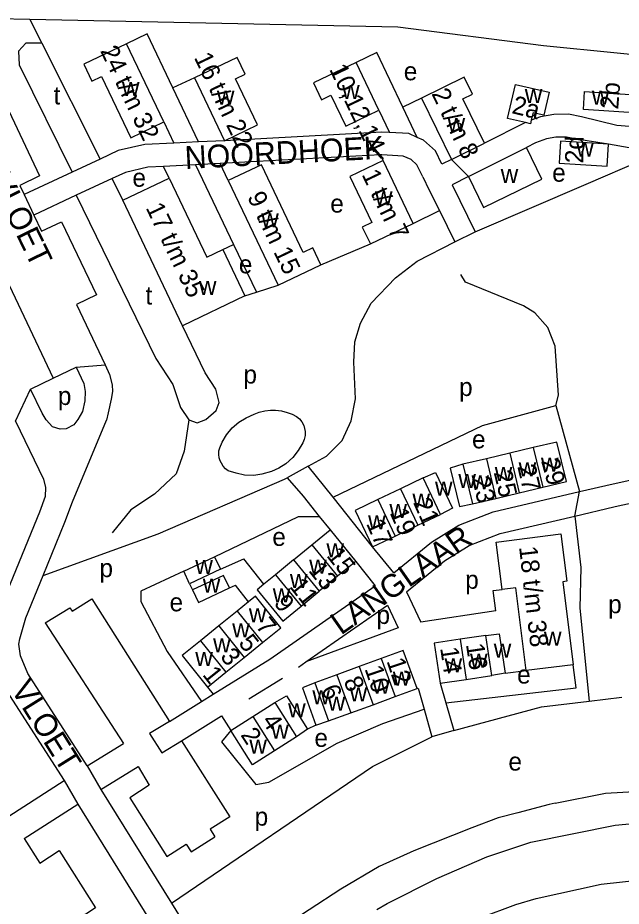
# Model space of a CAD drawing. Extents: x 159441 to 162086, y 388175 to 389787.
# Drawn here: x 159928.9 to 160061.4, y 389348.1 to 389543.1 of the extents above; entities that cross this region are included whole.
import ezdxf

# ---------------------------------------------------------------- set-up
doc = ezdxf.new("R2010")
doc.units = 0
for name, color, linetype in [('BLT_Basislijn', 7, 'Continuous'), ('BLT_Bebouwing', 7, 'Continuous'), ('BLT_Centroide', 7, 'Continuous'), ('BLT_Huisnummer', 7, 'Continuous'), ('BLT_Huisnummer_ tussenligend', 7, 'Continuous'), ('BLT_Huisnummer_reeks', 7, 'Continuous'), ('BLT_Huisnummer_zonder_bebouwing', 7, 'Continuous'), ('BLT_Onderverdeling_panden', 7, 'Continuous'), ('BLT_Straatnaam', 7, 'Continuous'), ('BLT_Vlakafsluiter', 7, 'Continuous')]:
    doc.layers.add(name, color=color, linetype=linetype)

msp = doc.modelspace()

# ---------------------------------------------------------------- linework, layer by layer
at = {"layer": 'BLT_Basislijn'}
for p, q in [((159931.52, 389542.64), (159911.75, 389543.06)), ((159931.52, 389542.64), (159934.11, 389537.49)), ((159934.11, 389537.49), (159946.92, 389512.05)), ((159967.63, 389529.9), (159962.91, 389527.66)), ((159968.56, 389515.8), (159962.91, 389527.66)), ((160017.55, 389525.44), (160013.41, 389523.42)), ((160016.55, 389516.8), (160013.41, 389523.42)), ((160008.18, 389522.76), (160010.51, 389517.86)), ((159960.91, 389520.23), (159963.15, 389515.53)), ((160040.33, 389520.04), (160031.36, 389515.56)), ((159968.56, 389515.8), (159963.15, 389515.53)), ((159974.22, 389516.08), (159968.56, 389515.8)), ((160053.65, 389506.55), (160068.82, 389513.08)), ((159946.92, 389512.05), (159940.79, 389509.19)), ((160008.5, 389512.94), (159973.28, 389511.08)), ((160009.07, 389511.73), (160008.5, 389512.94)), ((160024.14, 389511.96), (160022.02, 389510.9)), ((159940.79, 389509.19), (159930.25, 389504.27)), ((159967.88, 389510.8), (159960.88, 389510.43)), ((159962.09, 389507.88), (159960.88, 389510.43)), ((159973.28, 389511.08), (159967.88, 389510.8)), ((159967.88, 389510.8), (159976.25, 389493.29)), ((159975.08, 389507.33), (159973.28, 389511.08)), ((159949.57, 389507.77), (159941.68, 389504.09)), ((159951.9, 389502.99), (159949.57, 389507.77)), ((160017.82, 389508.11), (160019.23, 389505.25)), ((160027.85, 389508.23), (160024.23, 389506.41)), ((159929.3, 389506.26), (159930.25, 389504.27)), ((160019.23, 389505.25), (160021.44, 389500.75)), ((160024.23, 389506.41), (160029.32, 389496.06)), ((160029.32, 389496.06), (160053.65, 389506.55)), ((159930.25, 389504.27), (159932.4, 389499.76)), ((159941.68, 389504.09), (159932.4, 389499.76)), ((160015.67, 389497.9), (160021.44, 389500.75)), ((160021.44, 389500.75), (160024.83, 389493.86)), ((160024.83, 389493.86), (160029.32, 389496.06)), ((159973.88, 389492.16), (159976.25, 389493.29)), ((159976.25, 389493.29), (159981.27, 389482.81)), ((159995.44, 389488.85), (160006.29, 389493.42)), ((159923.68, 389491.21), (159936.66, 389463.96)), ((159981.27, 389482.81), (159986.07, 389484.37)), ((159978.71, 389481.99), (159981.27, 389482.81)), ((159936.66, 389463.96), (159941.67, 389466.36)), ((159931.65, 389461.56), (159936.66, 389463.96)), ((160047.05, 389457.98), (160052.21, 389439.06)), ((159940.85, 389436.84), (159948.31, 389454.76)), ((159992.65, 389444.67), (159987.99, 389442.09)), ((159998.1, 389437.81), (159992.65, 389444.67)), ((159987.99, 389442.09), (159991.53, 389438.05)), ((160059.65, 389440.8), (160066.55, 389442.27)), ((160052.21, 389439.06), (160059.65, 389440.8)), ((159991.53, 389438.05), (159995.06, 389433.63)), ((160006.78, 389426.9), (159998.1, 389437.81)), ((160051.19, 389433.68), (160059.73, 389435.69)), ((159995.06, 389433.63), (159997.45, 389430.65)), ((160011.41, 389421.26), (160006.78, 389426.9)), ((159973.39, 389422.02), (159978.47, 389424.27)), ((159982.86, 389418.72), (159978.47, 389424.27)), ((160003.07, 389423.73), (160007.32, 389418.36)), ((159966.59, 389418.83), (159967.23, 389417.48)), ((159975.33, 389417.91), (159976.66, 389418.5)), ((159979.54, 389414.87), (159976.66, 389418.5)), ((160014.2, 389417.08), (160017.34, 389410.41)), ((159992.13, 389401.69), (160010.05, 389414.16)), ((160010.05, 389414.16), (160012.42, 389409.13)), ((160033.82, 389412.86), (160017.34, 389410.41)), ((159934.86, 389410.27), (159952.07, 389383.74)), ((160012.42, 389409.13), (159992.13, 389401.69)), ((159990.49, 389400.55), (159992.13, 389401.69)), ((159979.59, 389393.54), (159986.99, 389398.11)), ((160035.88, 389399.22), (160040.52, 389399.76)), ((159970.51, 389396.15), (159971.77, 389394.57)), ((160021.61, 389396.99), (160022.86, 389392.67)), ((159969.18, 389392.97), (159971.77, 389394.57)), ((159962.16, 389388.63), (159969.18, 389392.97)), ((160022.86, 389392.67), (160024.61, 389386.64)), ((160054.37, 389393.09), (160061.51, 389393.96)), ((160018.08, 389391.29), (160019.8, 389385.27)), ((159994.33, 389387.81), (159992.49, 389386.9)), ((160024.61, 389386.64), (160019.8, 389385.27)), ((159944.1, 389378.88), (159952.07, 389383.74)), ((159947.11, 389373.69), (159955.33, 389378.7)), ((159926.89, 389367.85), (159939.01, 389375.68)), ((159947.11, 389373.69), (159962.6, 389348.74)), ((160046.87, 389370.71), (160045.54, 389370.36)), ((159930.28, 389362.9), (159942.04, 389370.49)), ((159942.04, 389370.49), (159957.57, 389345.47)), ((160045.54, 389370.36), (160038.68, 389368.58)), ((160038.68, 389368.58), (160034.38, 389367.47)), ((159962.6, 389348.74), (159971.95, 389333.69))]:
    msp.add_line(p, q, dxfattribs=at)
for points in [[(160081.6, 389532.65), (160076.64, 389533.67), (160044.32, 389536.88), (160012.33, 389540.96), (159931.52, 389542.64)], [(159962.91, 389527.66), (159957.26, 389539.5), (159952.75, 389537.35)], [(159934.11, 389537.49), (159930.6, 389537.47), (159929.03, 389535.75), (159929.16, 389532.75), (159940.79, 389509.19)], [(159916.27, 389533.58), (159920.64, 389535.64), (159933.64, 389508.34), (159929.3, 389506.26)], [(160013.41, 389523.42), (160007.7, 389535.41), (160003.18, 389533.26)], [(160073.67, 389515.42), (160071.96, 389516.99), (160070.37, 389518.11), (160068.17, 389518.97), (160065.86, 389519.36), (160063.18, 389519.16), (160060.45, 389519.4), (160052.67, 389521.32), (160049.83, 389521.88), (160046.59, 389521.86), (160043.64, 389521.34), (160041.63, 389520.57)], [(160010.51, 389517.86), (160008.79, 389517.96), (159974.22, 389516.08)], [(160016.55, 389516.8), (160014.72, 389517.62), (160010.51, 389517.86)], [(159963.15, 389515.53), (159956.77, 389515.22), (159950.87, 389513.9), (159946.92, 389512.05)], [(160022.02, 389510.9), (160020.56, 389513.88), (160017.96, 389516.17), (160016.55, 389516.8)], [(160058.57, 389515.28), (160051.59, 389516.44), (160049.36, 389516.88), (160047.05, 389516.87), (160044.98, 389516.5), (160042.57, 389515.57), (160040.61, 389514.59)], [(160068.82, 389513.08), (160067.98, 389513.67), (160066.83, 389514.13), (160065.63, 389514.33), (160063.14, 389514.51), (160058.57, 389515.28)], [(160017.82, 389508.11), (160016.51, 389510.79), (160015.23, 389511.92), (160013.52, 389512.68), (160008.78, 389512.95), (160008.5, 389512.94)], [(159960.88, 389510.43), (159957.45, 389510.25), (159952.5, 389509.13), (159949.57, 389507.77)], [(159941.68, 389504.09), (159959.16, 389468.27), (159962.91, 389462.6), (159964.6, 389457.55), (159966.39, 389454.8)], [(159932.4, 389499.76), (159934.1, 389496.2), (159938.46, 389498.27), (159946.11, 389482.25), (159941.75, 389480.15), (159948.06, 389466.91)], [(159992.65, 389444.67), (159996.64, 389446.87), (160000.11, 389450.3), (160002.08, 389454.61), (160003.06, 389459.42), (160002.67, 389467.45), (160002.89, 389471.95), (160004.13, 389476), (160006.5, 389480.41), (160011.83, 389485.97), (160016.55, 389489.61), (160024.83, 389493.86)], [(160047.05, 389457.98), (160047.63, 389460.25), (160046.9, 389471), (160045.3, 389475.05), (160042.43, 389478.33), (160039.91, 389479.8), (160027.19, 389485.06), (160026.19, 389486.74)], [(159966.39, 389454.8), (159968.27, 389454.12), (159970.13, 389454.85), (159972.41, 389456.83), (159973.08, 389458.58), (159972.32, 389461.56), (159970.03, 389465.11), (159965.06, 389475.42)], [(159941.67, 389466.36), (159943.37, 389462.81), (159943.65, 389461.06), (159943.56, 389458.98), (159943.05, 389456.63), (159942.05, 389454.85), (159941.17, 389453.72), (159939.46, 389452.82), (159938.16, 389452.78), (159936.48, 389453.25), (159935.09, 389454.84), (159934.18, 389456.26), (159931.65, 389461.56)], [(159948.06, 389466.91), (159949.01, 389464.79), (159949.57, 389462.5), (159949.64, 389461.03), (159949.37, 389459.36), (159948.68, 389456.33), (159948.31, 389454.76)], [(159998.1, 389437.81), (160030.9, 389453.53), (160047.05, 389457.98)], [(159966.39, 389454.8), (159965.4, 389447.93), (159963.65, 389442.97), (159958.91, 389438.47), (159953.65, 389435.04), (159949.55, 389430)], [(159928.38, 389454.5), (159934.47, 389441.81), (159934.95, 389439.98), (159934.88, 389437.98), (159933.62, 389434.51), (159926.53, 389417.24)], [(159934.42, 389420.65), (159959.72, 389429.82), (159987.43, 389441.79), (159987.99, 389442.09)], [(160011.41, 389421.26), (160019.69, 389427.99), (160025.73, 389431.69), (160033.29, 389434.63), (160052.21, 389439.06)], [(159934.42, 389420.65), (159939.22, 389432.34), (159940.85, 389436.84)], [(160059.73, 389435.69), (160060.74, 389435.92), (160065.19, 389436.87)], [(159972.09, 389424.75), (159990.49, 389433.58), (159995.06, 389433.63)], [(160014.2, 389417.08), (160022.58, 389423.9), (160027.96, 389427.2), (160034.77, 389429.84), (160051.19, 389433.68)], [(160051.19, 389433.68), (160052.54, 389422.38), (160052.28, 389413.46), (160054.37, 389393.09)], [(159965.3, 389421.57), (159955.85, 389417.19), (159955.9, 389414.94), (159961.65, 389403.97), (159969.18, 389392.97)], [(159944.1, 389378.88), (159931.06, 389399.15), (159929.44, 389403.01), (159929.07, 389405.54), (159929.33, 389406.72), (159930.59, 389411.34), (159934.42, 389420.65)], [(159971.77, 389394.57), (159984.24, 389402.29), (160007.32, 389418.36)], [(160033.82, 389412.86), (160033.25, 389417.35), (160035.26, 389417.6)], [(159926.53, 389417.24), (159924.9, 389413.28), (159923.5, 389408.14), (159922.98, 389405.75), (159923.61, 389401.39), (159925.74, 389396.35), (159939.01, 389375.68)], [(159934.86, 389410.27), (159940.31, 389413.57), (159940.81, 389412.81), (159945.12, 389415.52), (159962.16, 389388.63)], [(160022.86, 389392.67), (160051.49, 389396), (160050.85, 389401.07)], [(160016.58, 389395.85), (160016.76, 389395.91), (160018.08, 389391.29)], [(160024.61, 389386.64), (160043.91, 389391.81), (160054.37, 389393.09)], [(159975.62, 389386.65), (159973.61, 389384.14), (159981.15, 389374.8), (159983.97, 389375.26), (159999.01, 389383.82), (160009, 389388.19), (160018.08, 389391.29)], [(159962.16, 389388.63), (159957.8, 389385.93), (159960.51, 389381.73), (159964.81, 389384.39)], [(159964.81, 389384.39), (159973.62, 389389.84), (159975.62, 389386.65)], [(159962.6, 389348.74), (160006.75, 389378.7), (160019.8, 389385.27)], [(159964.81, 389384.39), (159975.39, 389367.71), (159971.09, 389364.97), (159972.12, 389363.32)], [(159955.33, 389378.7), (159957.74, 389374.65), (159953.43, 389371.88), (159961.56, 389359), (159965.85, 389361.68), (159966.92, 389360.01), (159972.12, 389363.32)], [(160046.87, 389370.71), (160057.92, 389372.88), (160074.42, 389373.8), (160080.37, 389373.8), (160094.76, 389372.92), (160106.02, 389371.11)], [(160034.38, 389367.47), (160028.55, 389365.28), (160015.85, 389360.25), (160008.21, 389356.75), (159999.83, 389351.82), (159971.95, 389333.69)], [(160007.73, 389347.37), (160009.98, 389348.67), (160020.91, 389354.14), (160031.9, 389358.9), (160041.53, 389362.1), (160060.06, 389365.84), (160070.98, 389366.87), (160087.44, 389366.55), (160105.42, 389364.17), (160119.35, 389360.59), (160132.01, 389355.85), (160148.59, 389348.15), (160157.49, 389343.2), (160164.57, 389338.48), (160257.73, 389267.08)], [(159930.28, 389362.9), (159933.68, 389357.54), (159937.95, 389360.26), (159945.94, 389347.68), (159941.67, 389344.96), (159942.18, 389344.11)], [(160013.72, 389337.81), (160022.59, 389342.55), (160038.25, 389348.46), (160042.71, 389349.77), (160056.97, 389352.87), (160069.71, 389354.3), (160087.38, 389353.98), (160105.02, 389351.56), (160119.3, 389348.03), (160129.49, 389344.53), (160139.17, 389340.07), (160153.05, 389333.07), (160164.09, 389326.06), (160173.15, 389319.19), (160184.68, 389309.06), (160197.52, 389296.49), (160201.82, 389290.47), (160204.81, 389284.73)]]:
    msp.add_lwpolyline(points, dxfattribs=at)
msp.add_lwpolyline([(159973.73, 389449.92), (159974.67, 389451.52), (159975.94, 389453.03), (159977.41, 389454.28), (159979.05, 389455.26), (159980.76, 389456.08), (159981.85, 389456.48), (159983.12, 389456.78), (159984.36, 389456.92), (159985.49, 389456.91), (159986.78, 389456.76), (159988, 389456.45), (159989.14, 389456.02), (159990.09, 389455.54), (159990.71, 389455), (159991.23, 389454.36), (159991.65, 389453.56), (159991.86, 389452.9), (159991.97, 389452.23), (159991.95, 389451.36), (159991.77, 389450.52), (159991.45, 389449.75), (159990.47, 389448.08), (159989.25, 389446.57), (159987.69, 389445.17), (159986.21, 389444.2), (159984.6, 389443.47), (159982.49, 389442.87), (159980.71, 389442.61), (159978.68, 389442.67), (159976.82, 389443.07), (159975.06, 389443.62), (159974.49, 389444.03), (159973.97, 389444.64), (159973.56, 389445.29), (159973.3, 389445.84), (159973.1, 389446.49), (159973, 389447.18), (159973.04, 389447.97), (159973.24, 389448.7)], close=True, dxfattribs=at)
at = {"layer": 'BLT_Bebouwing'}
for p, q in [((159960.91, 389520.23), (159952.75, 389537.35)), ((160008.18, 389522.76), (160003.18, 389533.26)), ((159967.63, 389529.9), (159974.22, 389516.08)), ((160017.55, 389525.44), (160024.14, 389511.96)), ((159974.22, 389516.08), (159981.49, 389519.54)), ((160024.14, 389511.96), (160031.36, 389515.56)), ((160058.57, 389515.28), (160048.03, 389515.95)), ((160027.85, 389508.23), (160040.61, 389514.59)), ((160015.67, 389497.9), (160009.07, 389511.73)), ((159951.9, 389502.99), (159962.09, 389507.88)), ((159975.08, 389507.33), (159986.07, 389484.37)), ((159965.06, 389475.42), (159951.9, 389502.99)), ((160006.29, 389493.42), (160015.67, 389497.9)), ((159973.88, 389492.16), (159978.71, 389481.99)), ((159986.07, 389484.37), (159995.44, 389488.85)), ((159978.71, 389481.99), (159965.06, 389475.42)), ((160042.07, 389448.71), (160036.92, 389447.48)), ((160036.92, 389447.48), (160031.77, 389446.24)), ((160031.77, 389446.24), (160026.63, 389445.1)), ((160017.9, 389442.08), (160012.92, 389439.7)), ((160012.92, 389439.7), (160007.93, 389437.32)), ((160038.99, 389438.8), (160044.14, 389440.02)), ((160028.72, 389436.36), (160033.84, 389437.58)), ((160033.84, 389437.58), (160038.99, 389438.8)), ((160016.75, 389431.66), (160021.73, 389434.04)), ((160011.77, 389429.28), (160016.75, 389431.66)), ((159993.43, 389427.37), (159997.45, 389430.65)), ((159997.45, 389430.65), (160003.07, 389423.73)), ((160006.78, 389426.9), (160011.77, 389429.28)), ((159989.43, 389424.09), (159993.43, 389427.37)), ((159965.3, 389421.57), (159972.09, 389424.75)), ((159972.09, 389424.75), (159973.39, 389422.02)), ((159989.43, 389424.09), (159985.42, 389420.81)), ((160003.07, 389423.73), (159999.08, 389420.47)), ((159966.59, 389418.83), (159965.3, 389421.57)), ((159973.39, 389422.02), (159966.59, 389418.83)), ((159985.42, 389420.81), (159982.86, 389418.72)), ((159999.08, 389420.47), (159995.07, 389417.19)), ((159991.06, 389413.91), (159995.07, 389417.19)), ((159979.54, 389414.87), (159977.02, 389412.84)), ((159977.02, 389412.84), (159972.99, 389409.59)), ((159972.99, 389409.59), (159968.96, 389406.34)), ((159978.58, 389402.66), (159982.61, 389405.91)), ((160025.99, 389406.64), (160020.3, 389405.8)), ((160020.3, 389405.8), (160021.61, 389396.99)), ((160031.68, 389407.49), (160025.99, 389406.64)), ((159974.55, 389399.41), (159978.58, 389402.66)), ((160008.67, 389402.43), (160003.81, 389400.65)), ((160003.81, 389400.65), (159998.94, 389398.86)), ((160050.85, 389401.07), (160040.52, 389399.76)), ((159970.51, 389396.15), (159974.55, 389399.41)), ((159998.94, 389398.86), (159994.08, 389397.08)), ((160027.3, 389397.84), (160032.98, 389398.68)), ((160035.88, 389399.22), (160032.98, 389398.68)), ((160021.61, 389396.99), (160027.3, 389397.84)), ((160011.73, 389394.07), (160016.58, 389395.85)), ((159980.47, 389389.71), (159985.31, 389392.76)), ((160002, 389390.51), (160006.87, 389392.29)), ((160006.87, 389392.29), (160011.73, 389394.07)), ((159997.1, 389388.72), (160002, 389390.51)), ((159975.62, 389386.65), (159980.47, 389389.71)), ((159994.33, 389387.81), (159997.1, 389388.72)), ((159980.37, 389379.11), (159975.62, 389386.65)), ((159992.49, 389386.9), (159990.1, 389385.25)), ((159990.1, 389385.25), (159985.22, 389382.17)), ((159985.22, 389382.17), (159980.37, 389379.11))]:
    msp.add_line(p, q, dxfattribs=at)
for points in [[(159952.75, 389537.35), (159943.35, 389532.86), (159945.14, 389529.11), (159947.23, 389530.16), (159953.67, 389516.68), (159960.91, 389520.23)], [(159981.49, 389519.54), (159976.67, 389529.64), (159978.78, 389530.65), (159977.01, 389534.35), (159967.63, 389529.9)], [(160003.18, 389533.26), (159993.78, 389528.77), (159995.55, 389525.07), (159997.61, 389526.05), (160000.92, 389519.29), (160008.18, 389522.76)], [(160031.36, 389515.56), (160026.58, 389525.3), (160028.69, 389526.32), (160026.88, 389530.02), (160017.55, 389525.44)], [(160040.33, 389520.04), (160036.44, 389520.97), (160038.15, 389528.43), (160045.55, 389526.74), (160044.42, 389521.65), (160042.02, 389522.18), (160041.63, 389520.57)], [(160041.63, 389520.57), (160041.44, 389519.78), (160040.33, 389520.04)], [(160048.03, 389515.95), (160047.72, 389511.16), (160058.28, 389510.46), (160058.57, 389515.28)], [(160027.85, 389508.23), (160031.13, 389501.44), (160043.96, 389507.64), (160040.61, 389514.59)], [(160009.07, 389511.73), (160001.81, 389508.25), (160006.61, 389498.14), (160004.51, 389497.13), (160006.29, 389493.42)], [(159995.44, 389488.85), (159993.67, 389492.55), (159991.56, 389491.57), (159982.35, 389510.81), (159975.08, 389507.33)], [(159962.09, 389507.88), (159970.38, 389490.5), (159973.88, 389492.16)], [(160044.14, 389440.02), (160049.34, 389441.26), (160047.22, 389449.94), (160042.07, 389448.71)], [(160026.63, 389445.1), (160023.79, 389444.22), (160025.84, 389435.78), (160028.72, 389436.36)], [(160017.9, 389442.08), (160020.6, 389443.24), (160024.34, 389435.39), (160021.73, 389434.04)], [(160007.93, 389437.32), (160002.95, 389434.94), (160006.78, 389426.9)], [(160035.26, 389417.6), (160033.94, 389427.97), (160048.13, 389429.79), (160049.46, 389419.4), (160048.54, 389419.29), (160050.85, 389401.07)], [(159975.33, 389417.91), (159974.03, 389420.66), (159967.23, 389417.48)], [(159967.23, 389417.48), (159968.53, 389414.72), (159975.33, 389417.91)], [(159982.86, 389418.72), (159981.41, 389417.53), (159987.05, 389410.63), (159991.06, 389413.91)], [(160040.52, 389399.76), (160038.21, 389417.97), (160035.26, 389417.6)], [(159982.61, 389405.91), (159986.64, 389409.15), (159981.05, 389416.09), (159979.54, 389414.87)], [(160031.68, 389407.49), (160034.61, 389407.81), (160035.88, 389399.22)], [(159968.96, 389406.34), (159964.94, 389403.09), (159970.51, 389396.15)], [(160016.58, 389395.85), (160013.53, 389404.21), (160008.67, 389402.43)], [(159994.08, 389397.08), (159991.35, 389395.97), (159994.33, 389387.81)], [(159985.31, 389392.76), (159987.86, 389394.25), (159992.49, 389386.9)]]:
    msp.add_lwpolyline(points, dxfattribs=at)
msp.add_lwpolyline([(160053.32, 389526.9), (160065.61, 389526.09), (160065.36, 389522.12), (160053.09, 389522.93)], close=True, dxfattribs=at)
at = {"layer": 'BLT_Onderverdeling_panden'}
for p, q in [((160042.07, 389448.71), (160044.14, 389440.02)), ((160036.92, 389447.48), (160038.99, 389438.8)), ((160026.63, 389445.1), (160028.72, 389436.36)), ((160031.77, 389446.24), (160033.84, 389437.58)), ((160021.73, 389434.04), (160017.9, 389442.08)), ((160012.92, 389439.7), (160016.75, 389431.66)), ((160007.93, 389437.32), (160011.77, 389429.28)), ((159993.43, 389427.37), (159999.08, 389420.47)), ((159989.43, 389424.09), (159995.07, 389417.19)), ((159985.42, 389420.81), (159991.06, 389413.91)), ((159977.02, 389412.84), (159982.61, 389405.91)), ((159972.99, 389409.59), (159978.58, 389402.66)), ((159968.96, 389406.34), (159974.55, 389399.41)), ((160025.99, 389406.64), (160027.3, 389397.84)), ((160032.98, 389398.68), (160031.68, 389407.49)), ((160008.67, 389402.43), (160011.73, 389394.07)), ((160003.81, 389400.65), (160006.87, 389392.29)), ((159998.94, 389398.86), (160002, 389390.51)), ((159994.08, 389397.08), (159997.1, 389388.72)), ((159985.31, 389392.76), (159990.1, 389385.25)), ((159980.47, 389389.71), (159985.22, 389382.17))]:
    msp.add_line(p, q, dxfattribs=at)
at = {"layer": 'BLT_Vlakafsluiter'}
for p, q in [((160024.14, 389511.96), (160027.85, 389508.23)), ((159941.67, 389466.36), (159948.06, 389466.91)), ((159928.38, 389454.5), (159931.65, 389461.56)), ((160051.19, 389433.68), (160052.21, 389439.06)), ((159944.1, 389378.88), (159947.11, 389373.69)), ((159939.01, 389375.68), (159942.04, 389370.49))]:
    msp.add_line(p, q, dxfattribs=at)

# ---------------------------------------------------------------- texts
at = {"layer": 'BLT_Centroide'}
for s, p in [('e', (160013.6, 389529.36)), ('t', (159936.69, 389524.06)), ('e', (160046.2, 389507.1)), ('e', (159954.01, 389506)), ('e', (159997.46, 389500.32)), ('e', (159977.38, 389486.99)), ('t', (159956.86, 389480.14)), ('p', (159978.39, 389462.8)), ('e', (160038.5, 389396.95)), ('e', (159993.98, 389383.05)), ('e', (160036.58, 389377.85))]:
    msp.add_text(s, height=4, rotation=359, dxfattribs=at).set_placement(p)
for s, p in [('w', (159951.73, 389525.9)), ('w', (159972.58, 389523.98)), ('w', (160000.08, 389525.24)), ('w', (160040.2, 389524.34)), ('w', (160054.91, 389523.99)), ('w', (160023.25, 389518)), ('w', (160051.51, 389512.6)), ('w', (160034.91, 389506.81)), ('w', (160007.3, 389501.91)), ('w', (159982.32, 389497.09)), ('w', (159968.63, 389482.22)), ('p', (160025.78, 389460.04)), ('p', (159937.66, 389458.07)), ('e', (160028.62, 389448.55)), ('w', (160038.85, 389442.39)), ('w', (160043.76, 389443.41)), ('w', (160025.61, 389439.85)), ('w', (160033.6, 389441.41)), ('w', (160020.48, 389438.18)), ('w', (160028.5, 389439.58)), ('w', (160015.53, 389435.55)), ('w', (160010.47, 389433.27)), ('w', (160005.79, 389430.77)), ('e', (159984.76, 389427.14)), ('w', (159996.65, 389424.62)), ('p', (159946.8, 389420.29)), ('w', (159967.84, 389420.96)), ('w', (159992.85, 389421.08)), ('w', (159969.48, 389416.91)), ('w', (159988.62, 389417.89)), ('p', (160027.12, 389417.73)), ('w', (159984.86, 389414.73)), ('e', (159962.19, 389412.78)), ('p', (160058.52, 389412.36)), ('w', (159979.6, 389410.39)), ('p', (160007.64, 389410.01)), ('w', (159975.94, 389407.07)), ('w', (160044.41, 389405.21)), ('w', (159971.76, 389403.75)), ('w', (160033.38, 389402.63)), ('w', (159967.84, 389400.75)), ('w', (160022.58, 389399.4)), ('w', (160028.17, 389400.41)), ('w', (160011.22, 389396.47)), ('w', (160001.74, 389393)), ('w', (160006.73, 389394.7)), ('w', (159993.55, 389392.39)), ('w', (159988.22, 389389.5)), ('w', (159996.93, 389391)), ('w', (159984.51, 389384.84)), ('w', (159979.71, 389381.55)), ('p', (159980.88, 389365.74))]:
    msp.add_text(s, height=4, dxfattribs=at).set_placement(p)
at = {"layer": 'BLT_Huisnummer'}
for s, rotation, p in [('2b', 85.5267, (160060.71, 389522.86)), ('2a', 346.5267, (160037.17, 389522.14)), ('2d', 88.5267, (160053.02, 389511.07)), ('27', 283.5267, (160038.54, 389444.58)), ('29', 285.5267, (160043.76, 389445.82)), ('23', 283.5267, (160028.57, 389442)), ('21', 293.5267, (160015.63, 389436.68)), ('17', 293.5267, (160005.31, 389432.06)), ('15', 308.5267, (159996.51, 389424.95)), ('18 t/m 38', 276.5267, (160038.94, 389426.9)), ('13', 308.5267, (159992.55, 389421.7)), ('9', 308.5267, (159984.94, 389414.52)), ('5', 308.5267, (159977.16, 389405.79)), ('14', 278.5267, (160021.61, 389404.72)), ('16', 278.5267, (160027.27, 389405.54)), ('12', 288.5267, (160009.81, 389401.88)), ('1', 308.5267, (159969.27, 389398.84)), ('10', 288.5267, (160004.99, 389400.19)), ('6', 293.5267, (159995.4, 389395.7)), ('4', 303.5267, (159982.31, 389388.75)), ('2', 303.5267, (159977.67, 389385.65))]:
    msp.add_text(s, height=4, rotation=rotation, dxfattribs=at).set_placement(p)
at = {"layer": 'BLT_Huisnummer_ tussenligend'}
for s, rotation, p in [('25', 283.5267, (160033.36, 389443.28)), ('19', 293.5267, (160010.48, 389434.43)), ('11', 308.5267, (159988.38, 389418.19)), ('3', 308.5267, (159973.15, 389402.79)), ('8', 293.5267, (160000.33, 389397.49))]:
    msp.add_text(s, height=4, rotation=rotation, dxfattribs=at).set_placement(p)
at = {"layer": 'BLT_Huisnummer_reeks'}
for s, p in [('24 t/m 32', (159946.9, 389535.82)), ('16 t/m 22', (159967.49, 389534.35)), ('10,12,14', (159997.2, 389531.79)), ('2 t/m 8', (160019.65, 389526.44)), ('1 t/m 7', (160004.32, 389508.67)), ('9 t/m 15', (159979.18, 389503.77)), ('17 t/m 35', (159956.89, 389501.37))]:
    msp.add_text(s, height=4, rotation=295.5267, dxfattribs=at).set_placement(p)
at = {"layer": 'BLT_Huisnummer_zonder_bebouwing'}
msp.add_text('7', height=4, rotation=308.5267, dxfattribs=at).set_placement((159980.96, 389409.49))
at = {"layer": 'BLT_Straatnaam'}
for s, rotation, p in [('NOORDHOEK', 3.0004, (159965.64, 389509.85)), ('VLOET', 296.0004, (159922.51, 389507.59)), ('LANGLAAR', 35.0004, (159999.82, 389407.44)), ('VLOET', 302.0004, (159927.19, 389395.65))]:
    msp.add_text(s, height=5, rotation=rotation, dxfattribs=at).set_placement(p)

doc.saveas('drawing.dxf')
